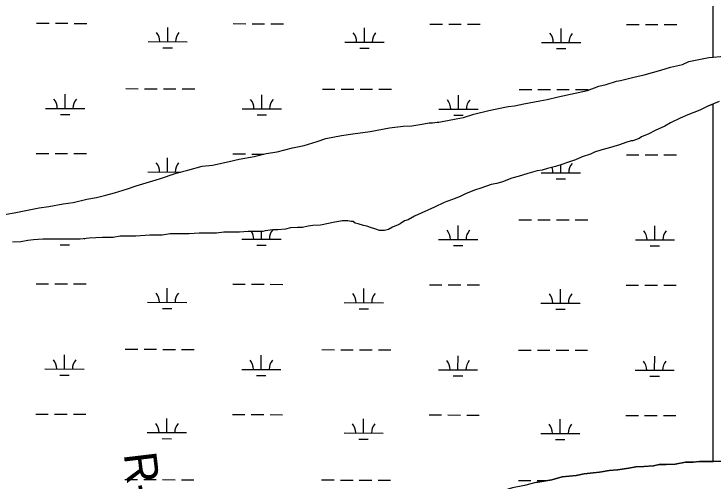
# Model space of a CAD drawing. Extents: x 3187622 to 3225504, y 800805 to 826213.
# Drawn here: x 3213218 to 3215002, y 814573 to 815765 of the extents above; entities that cross this region are included whole.
import ezdxf

# ---------------------------------------------------------------- set-up
doc = ezdxf.new("R2010")
doc.units = 0
for name, color, linetype in [('V-RIVR-RANG-IDEN', 7, 'Continuous'), ('V-SITE-VEGE', 7, 'Continuous'), ('V-WETL-SWMP', 7, 'Continuous')]:
    doc.layers.add(name, color=color, linetype=linetype)

msp = doc.modelspace()

# ---------------------------------------------------------------- linework, layer by layer
at = {"layer": 'V-SITE-VEGE'}
for p, q in [((3214940.3, 815643.9), (3214991.5, 815654.2)), ((3214991.5, 815654.2), (3215031, 815657.2)), ((3214893.5, 815629.1), (3214924.2, 815636.5)), ((3214924.2, 815636.5), (3214940.3, 815643.9)), ((3214826.2, 815610), (3214868.6, 815621.8)), ((3214868.6, 815621.8), (3214893.5, 815629.1)), ((3214766.2, 815595.2), (3214799.8, 815604.1)), ((3214799.8, 815604.1), (3214826.2, 815610)), ((3214710.6, 815580.5), (3214729.6, 815584.9)), ((3214729.6, 815584.9), (3214756, 815593.7)), ((3214756, 815593.7), (3214766.2, 815595.2)), ((3214606.7, 815553.9), (3214681.4, 815570.2)), ((3214681.4, 815570.2), (3214710.6, 815580.5)), ((3214559.9, 815543.6), (3214578.9, 815546.6)), ((3214578.9, 815546.6), (3214606.7, 815553.9)), ((3214450.2, 815522.9), (3214479.5, 815528.8)), ((3214479.5, 815528.8), (3214495.6, 815530.3)), ((3214495.6, 815530.3), (3214519, 815536.2)), ((3214519, 815536.2), (3214559.9, 815543.6)), ((3214365.4, 815500.8), (3214391.7, 815509.6)), ((3214391.7, 815509.6), (3214429.7, 815518.5)), ((3214429.7, 815518.5), (3214450.2, 815522.9)), ((3214311.2, 815490.4), (3214324.4, 815493.4)), ((3214324.4, 815493.4), (3214346.3, 815497.8)), ((3214346.3, 815497.8), (3214365.4, 815500.8)), ((3214126.9, 815465.2), (3214176.6, 815474.1)), ((3214176.6, 815474.1), (3214211.7, 815478.5)), ((3214211.7, 815478.5), (3214233.7, 815480)), ((3214233.7, 815480), (3214264.4, 815484.5)), ((3214264.4, 815484.5), (3214277.6, 815487.4)), ((3214277.6, 815487.4), (3214286.3, 815487.5)), ((3214286.3, 815487.5), (3214298.1, 815488.9)), ((3214298.1, 815488.9), (3214302.4, 815488.9)), ((3214302.4, 815488.9), (3214311.2, 815490.4)), ((3214053.7, 815454.8), (3214083, 815459.3)), ((3214083, 815459.3), (3214126.9, 815465.2)), ((3213958.6, 815429.7), (3213992.3, 815440)), ((3213992.3, 815440), (3214014.2, 815447.4)), ((3214014.2, 815447.4), (3214053.7, 815454.8)), ((3213889.9, 815413.5), (3213929.3, 815423.8)), ((3213929.3, 815423.8), (3213958.6, 815429.7)), ((3213831.3, 815401.7), (3213862.1, 815409.1)), ((3213862.1, 815409.1), (3213889.9, 815413.5)), ((3213724.5, 815379.5), (3213767, 815388.4)), ((3213767, 815388.4), (3213793.3, 815394.3)), ((3213793.3, 815394.3), (3213831.3, 815401.7)), ((3213661.6, 815366.2), (3213698.2, 815376.5)), ((3213698.2, 815376.5), (3213724.5, 815379.5)), ((3213589.9, 815344.1), (3213632.4, 815358.9)), ((3213632.4, 815358.9), (3213661.6, 815366.2)), ((3213530, 815326.5), (3213589.9, 815344.1)), ((3213474.4, 815308.8), (3213508, 815319.1)), ((3213508, 815319.1), (3213530, 815326.5)), ((3213404.2, 815292.6), (3213429, 815297)), ((3213429, 815297), (3213452.5, 815302.9)), ((3213452.5, 815302.9), (3213474.4, 815308.8)), ((3213307.6, 815273.3), (3213344.2, 815280.7)), ((3213344.2, 815280.7), (3213369.1, 815283.7)), ((3213369.1, 815283.7), (3213404.2, 815292.6)), ((3213218.4, 815257.1), (3213240.3, 815261.5)), ((3213240.3, 815261.5), (3213282.7, 815270.4)), ((3213282.7, 815270.4), (3213307.6, 815273.3)), ((3213178.9, 815251.1), (3213218.4, 815257.1))]:
    msp.add_line(p, q, dxfattribs=at)
for points in [[(3215018, 815541.6), (3214988.8, 815529.8), (3214968.3, 815519.5), (3214937.6, 815507.7), (3214918.6, 815498.9), (3214893.7, 815487.2), (3214879.1, 815478.4), (3214854.3, 815468.1), (3214838.2, 815459.2), (3214819.2, 815451.9), (3214813.3, 815447.5), (3214797.2, 815441.6), (3214792.8, 815441.6), (3214779.7, 815437.2), (3214763.6, 815431.3), (3214734.3, 815422.5), (3214718.2, 815418), (3214699.2, 815412.1), (3214689, 815407.7), (3214668.5, 815400.4), (3214651, 815393), (3214630.5, 815385.7), (3214615.9, 815381.2), (3214599.8, 815375.4), (3214579.3, 815370.9), (3214566.1, 815366.5), (3214553, 815365), (3214529.6, 815357.7), (3214504.7, 815350.3), (3214488.6, 815345.9), (3214465.2, 815337), (3214450.6, 815332.6), (3214435.9, 815329.7), (3214409.6, 815320.8), (3214393.5, 815315), (3214370.1, 815306.1), (3214358.4, 815300.3), (3214343.8, 815294.4), (3214316, 815284.1), (3214291.2, 815272.3), (3214240, 815248.8), (3214223.9, 815240), (3214215.1, 815237), (3214203.4, 815229.7), (3214199, 815226.8), (3214184.4, 815220.9), (3214174.2, 815215), (3214163.9, 815212.1), (3214150.8, 815212), (3214139, 815216.4), (3214130.3, 815219.3), (3214118.5, 815223.7), (3214109.8, 815225.1), (3214096.6, 815229.5), (3214089.3, 815230.9), (3214083.4, 815235.3), (3214079, 815235.3), (3214070.2, 815236.8)], [(3214070.2, 815236.8), (3214055.6, 815236.7), (3214046.8, 815235.3), (3214036.6, 815233.8), (3214000, 815226.4), (3213981, 815224.9), (3213969.3, 815223.4), (3213954.6, 815220.4), (3213941.5, 815220.4), (3213923.9, 815218.9), (3213910.7, 815216), (3213891.7, 815214.5), (3213878.5, 815214.4), (3213859.5, 815211.5), (3213853.7, 815210), (3213815.6, 815209.9), (3213793.7, 815208.4), (3213754.1, 815208.3), (3213735.1, 815205.4), (3213691.2, 815205.3), (3213664.9, 815203.8), (3213616.6, 815203.7), (3213596.1, 815200.7), (3213565.3, 815200.7), (3213528.8, 815197.7), (3213489.2, 815197.6), (3213471.7, 815194.6), (3213443.9, 815194.6), (3213410.2, 815193), (3213386.8, 815190.1), (3213291.7, 815189.9), (3213268.3, 815188.4), (3213253.6, 815186.9), (3213236.1, 815183.9), (3213214.1, 815182.4)], [(3215071, 814622.5), (3214967.1, 814622.3), (3214951, 814620.8), (3214932, 814620.8), (3214905.7, 814616.3), (3214882.3, 814614.8), (3214864.7, 814614.8), (3214850.1, 814611.8)], [(3214850.1, 814611.8), (3214825.2, 814610.3), (3214804.7, 814608.8), (3214787.1, 814605.9), (3214757.9, 814601.4), (3214737.4, 814599.9), (3214712.5, 814595.5), (3214696.4, 814594), (3214673, 814591), (3214652.5, 814586.6), (3214617.4, 814583.6), (3214591.1, 814576.2), (3214550.1, 814568.8), (3214520.8, 814561.4), (3214490.1, 814555.5), (3214471.1, 814549.6), (3214456.5, 814543.8), (3214436, 814536.4), (3214402.4, 814526.1), (3214380.4, 814520.2), (3214357, 814514.3)]]:
    msp.add_lwpolyline(points, dxfattribs=at)
at = {"layer": 'V-WETL-SWMP'}
for p, q in [((3213275.8, 815741.5), (3213307.8, 815741.5)), ((3213323.8, 815741.4), (3213355.8, 815741.4)), ((3213371.8, 815741.3), (3213403.8, 815741.3)), ((3213610.6, 815694.4), (3213610.6, 815730.4)), ((3213777.7, 815740.5), (3213809.7, 815740.4)), ((3213825.7, 815740.4), (3213857.7, 815740.3)), ((3213873.7, 815740.3), (3213905.7, 815740.3)), ((3214112.5, 815693.4), (3214112.5, 815729.4)), ((3214279.6, 815739.5), (3214311.6, 815739.4)), ((3214327.6, 815739.4), (3214359.6, 815739.3)), ((3214375.6, 815739.3), (3214407.6, 815739.2)), ((3214614.4, 815692.4), (3214614.5, 815728.4)), ((3214781.5, 815738.5), (3214813.5, 815738.4)), ((3214829.5, 815738.4), (3214861.5, 815738.3)), ((3214877.5, 815738.3), (3214909.5, 815738.2)), ((3213560.6, 815694.5), (3213660.6, 815694.3)), ((3214062.5, 815693.5), (3214162.5, 815693.3)), ((3214564.4, 815692.5), (3214664.4, 815692.3)), ((3213598.5, 815679), (3213622.5, 815679)), ((3214100.4, 815678), (3214124.4, 815677.9)), ((3214602.3, 815677), (3214626.3, 815676.9)), ((3213503.5, 815574.6), (3213535.5, 815574.5)), ((3213551.5, 815574.5), (3213583.5, 815574.4)), ((3213599.5, 815574.4), (3213631.5, 815574.3)), ((3213647.5, 815574.3), (3213679.5, 815574.2)), ((3214005.4, 815573.5), (3214037.4, 815573.5)), ((3214053.4, 815573.4), (3214085.4, 815573.4)), ((3214101.4, 815573.4), (3214133.4, 815573.3)), ((3214149.4, 815573.3), (3214181.4, 815573.2)), ((3214507.3, 815572.5), (3214539.3, 815572.5)), ((3214555.3, 815572.4), (3214587.3, 815572.4)), ((3214603.3, 815572.3), (3214635.3, 815572.3)), ((3214651.3, 815572.2), (3214683.3, 815572.2)), ((3213348.8, 815524.1), (3213348.9, 815560.1)), ((3213850.7, 815523.1), (3213850.8, 815559.1)), ((3214352.6, 815522.1), (3214352.7, 815558.1)), ((3213298.8, 815524.2), (3213398.8, 815524)), ((3213800.7, 815523.2), (3213900.7, 815523)), ((3214302.6, 815522.2), (3214402.6, 815522)), ((3213336.7, 815508.7), (3213360.7, 815508.7)), ((3213838.7, 815507.7), (3213862.7, 815507.7)), ((3214340.6, 815506.7), (3214364.6, 815506.6)), ((3213275.1, 815408.9), (3213307.1, 815408.8)), ((3213323.1, 815408.8), (3213355.1, 815408.7)), ((3213371.1, 815408.7), (3213403.1, 815408.6)), ((3213777, 815407.8), (3213809, 815407.8)), ((3213825, 815407.7), (3213856.2, 815407.7)), ((3214780.9, 815405.8), (3214812.9, 815405.7)), ((3214828.9, 815405.7), (3214860.9, 815405.6)), ((3214876.9, 815405.6), (3214908.9, 815405.5)), ((3213609.9, 815361.7), (3213610, 815397.7)), ((3214613.7, 815359.7), (3214613.7, 815380.5)), ((3213559.9, 815361.9), (3213643.5, 815361.7)), ((3214563.7, 815359.8), (3214663.7, 815359.6)), ((3214601.7, 815344.3), (3214625.7, 815344.2)), ((3214351.9, 815189.4), (3214352, 815225.4)), ((3214506.6, 815239.9), (3214538.6, 815239.8)), ((3214554.6, 815239.8), (3214586.6, 815239.7)), ((3214602.6, 815239.7), (3214634.6, 815239.6)), ((3214650.6, 815239.6), (3214682.6, 815239.5)), ((3214853.8, 815188.4), (3214853.9, 815224.4)), ((3213850, 815190.4), (3213850.1, 815210)), ((3213397, 815191.4), (3213398.1, 815191.4)), ((3213800, 815190.5), (3213900, 815190.3)), ((3214301.9, 815189.5), (3214401.9, 815189.3)), ((3214803.8, 815188.5), (3214903.8, 815188.3)), ((3213336.1, 815176.1), (3213360.1, 815176)), ((3213838, 815175), (3213862, 815175)), ((3214339.9, 815174), (3214363.9, 815174)), ((3214841.8, 815173), (3214865.8, 815172.9)), ((3213274.5, 815076.2), (3213306.5, 815076.1)), ((3213322.5, 815076.1), (3213354.5, 815076)), ((3213370.5, 815076), (3213402.5, 815075.9)), ((3213609.2, 815029.1), (3213609.3, 815065.1)), ((3213776.4, 815075.2), (3213808.4, 815075.1)), ((3213824.4, 815075.1), (3213856.4, 815075)), ((3213872.4, 815075), (3213904.4, 815074.9)), ((3214111.1, 815028.1), (3214111.2, 815064.1)), ((3214278.3, 815074.1), (3214310.3, 815074.1)), ((3214326.3, 815074), (3214358.3, 815074)), ((3214374.3, 815073.9), (3214406.3, 815073.9)), ((3214780.2, 815073.1), (3214812.2, 815073.1)), ((3214828.2, 815073), (3214860.2, 815073)), ((3214876.2, 815072.9), (3214908.2, 815072.9)), ((3214613, 815027), (3214613.1, 815063)), ((3213559.2, 815029.2), (3213659.2, 815029)), ((3214061.1, 815028.2), (3214161.1, 815028)), ((3213597.2, 815013.7), (3213621.2, 815013.6)), ((3214099.1, 815012.6), (3214123.1, 815012.6)), ((3214563, 815027.1), (3214663, 815026.9)), ((3214601, 815011.6), (3214625, 815011.6)), ((3213502.1, 814909.2), (3213534.1, 814909.2)), ((3213550.1, 814909.1), (3213582.1, 814909.1)), ((3213598.1, 814909), (3213630.1, 814909)), ((3213646.1, 814908.9), (3213678.1, 814908.9)), ((3214004, 814908.2), (3214036, 814908.1)), ((3214052, 814908.1), (3214084, 814908)), ((3214100, 814908), (3214132, 814907.9)), ((3214148, 814907.9), (3214180, 814907.8)), ((3214505.9, 814907.2), (3214537.9, 814907.1)), ((3214553.9, 814907.1), (3214585.9, 814907)), ((3214601.9, 814907), (3214633.9, 814906.9)), ((3214649.9, 814906.9), (3214681.9, 814906.8)), ((3213347.4, 814858.8), (3213347.5, 814894.8)), ((3213849.3, 814857.8), (3213849.4, 814893.8)), ((3214351.2, 814856.8), (3214351.3, 814892.8)), ((3214853.1, 814855.7), (3214853.2, 814891.7)), ((3213297.4, 814858.9), (3213397.4, 814858.7)), ((3213799.3, 814857.9), (3213899.3, 814857.7)), ((3214301.2, 814856.9), (3214401.2, 814856.6)), ((3214803.1, 814855.8), (3214903.1, 814855.6)), ((3213335.4, 814843.4), (3213359.4, 814843.3)), ((3213837.3, 814842.4), (3213861.3, 814842.3)), ((3214339.2, 814841.3), (3214363.2, 814841.3)), ((3214841.1, 814840.3), (3214865.1, 814840.3)), ((3213273.8, 814743.5), (3213305.8, 814743.4)), ((3213321.8, 814743.4), (3213353.8, 814743.4)), ((3213369.8, 814743.3), (3213401.8, 814743.3)), ((3213775.7, 814742.5), (3213807.7, 814742.4)), ((3213823.7, 814742.4), (3213855.7, 814742.3)), ((3213871.7, 814742.3), (3213903.7, 814742.2)), ((3213608.5, 814696.4), (3213608.6, 814732.4)), ((3214110.4, 814695.4), (3214110.5, 814731.4)), ((3214277.6, 814741.5), (3214309.6, 814741.4)), ((3214325.6, 814741.4), (3214357.6, 814741.3)), ((3214373.6, 814741.3), (3214405.6, 814741.2)), ((3214612.3, 814694.4), (3214612.4, 814730.4)), ((3214779.5, 814740.4), (3214811.5, 814740.4)), ((3214827.5, 814740.3), (3214859.5, 814740.3)), ((3214875.5, 814740.3), (3214907.5, 814740.2)), ((3213558.5, 814696.5), (3213658.5, 814696.3)), ((3214060.4, 814695.5), (3214160.4, 814695.3)), ((3214562.3, 814694.5), (3214662.3, 814694.3)), ((3213596.5, 814681), (3213620.5, 814680.9)), ((3214098.4, 814680), (3214122.4, 814679.9)), ((3214600.3, 814679), (3214624.3, 814678.9)), ((3213501.4, 814576.5), (3213533.4, 814576.5)), ((3213549.4, 814576.5), (3213581.4, 814576.4)), ((3213597.4, 814576.4), (3213629.4, 814576.3)), ((3213645.4, 814576.3), (3213677.4, 814576.2)), ((3214003.4, 814575.5), (3214035.4, 814575.5)), ((3214051.4, 814575.4), (3214083.4, 814575.4)), ((3214099.4, 814575.3), (3214131.4, 814575.3)), ((3214147.4, 814575.2), (3214179.4, 814575.2)), ((3214505.3, 814574.5), (3214537.3, 814574.4)), ((3214553.3, 814574.4), (3214580.7, 814574.4))]:
    msp.add_line(p, q, dxfattribs=at)
for points in [[(3213178.9, 815251.1), (3213218.4, 815257.1), (3213240.3, 815261.5), (3213282.7, 815270.4), (3213307.6, 815273.3), (3213344.2, 815280.7), (3213369.1, 815283.7), (3213404.2, 815292.6), (3213429, 815297), (3213452.5, 815302.9), (3213474.4, 815308.8), (3213508, 815319.1), (3213530, 815326.5), (3213589.9, 815344.1), (3213632.4, 815358.9), (3213661.6, 815366.2), (3213698.2, 815376.5), (3213724.5, 815379.5), (3213767, 815388.4), (3213793.3, 815394.3), (3213831.3, 815401.7), (3213862.1, 815409.1), (3213889.9, 815413.5), (3213929.3, 815423.8), (3213958.6, 815429.7), (3213992.3, 815440), (3214014.2, 815447.4), (3214053.7, 815454.8), (3214083, 815459.3), (3214126.9, 815465.2), (3214176.6, 815474.1), (3214211.7, 815478.5), (3214233.7, 815480), (3214264.4, 815484.5), (3214277.6, 815487.4), (3214286.3, 815487.5), (3214298.1, 815488.9), (3214302.4, 815488.9), (3214311.2, 815490.4), (3214324.4, 815493.4), (3214346.3, 815497.8), (3214365.4, 815500.8), (3214391.7, 815509.6), (3214429.7, 815518.5), (3214450.2, 815522.9), (3214479.5, 815528.8), (3214495.6, 815530.3), (3214519, 815536.2), (3214559.9, 815543.6), (3214578.9, 815546.6), (3214606.7, 815553.9), (3214681.4, 815570.2), (3214710.6, 815580.5), (3214729.6, 815584.9), (3214756, 815593.7), (3214766.2, 815595.2), (3214799.8, 815604.1), (3214826.2, 815610), (3214868.6, 815621.8), (3214893.5, 815629.1), (3214924.2, 815636.5), (3214940.3, 815643.9), (3214991.5, 815654.2), (3215002, 815655), (3215002, 817528.7)], [(3214550.1, 814568.8), (3214591.1, 814576.2), (3214617.4, 814583.6), (3214652.5, 814586.6), (3214673, 814591), (3214696.4, 814594), (3214712.5, 814595.5), (3214737.4, 814599.9), (3214757.9, 814601.4), (3214787.1, 814605.9), (3214804.7, 814608.8), (3214825.2, 814610.3), (3214850.1, 814611.8), (3214864.7, 814614.8), (3214882.3, 814614.8), (3214905.7, 814616.3), (3214932, 814620.8), (3214951, 814620.8), (3214967.1, 814622.3), (3215002, 814622.4), (3215002, 815535.1), (3214988.8, 815529.8), (3214968.3, 815519.5), (3214937.6, 815507.7), (3214918.6, 815498.9), (3214893.7, 815487.2), (3214879.1, 815478.4), (3214854.3, 815468.1), (3214838.2, 815459.2), (3214819.2, 815451.9), (3214813.3, 815447.5), (3214797.2, 815441.6), (3214792.8, 815441.6), (3214779.7, 815437.2), (3214763.6, 815431.3), (3214734.3, 815422.5), (3214718.2, 815418), (3214699.2, 815412.1), (3214689, 815407.7), (3214668.5, 815400.4), (3214651, 815393), (3214630.5, 815385.7), (3214615.9, 815381.2), (3214599.8, 815375.4), (3214579.3, 815370.9), (3214566.1, 815366.5), (3214553, 815365), (3214529.6, 815357.7), (3214504.7, 815350.3), (3214488.6, 815345.9), (3214465.2, 815337), (3214450.6, 815332.6), (3214435.9, 815329.7), (3214409.6, 815320.8), (3214393.5, 815315), (3214370.1, 815306.1), (3214358.4, 815300.3), (3214343.8, 815294.4), (3214316, 815284.1), (3214291.2, 815272.3), (3214240, 815248.8), (3214223.9, 815240), (3214215.1, 815237), (3214203.4, 815229.7), (3214199, 815226.8), (3214184.4, 815220.9), (3214174.2, 815215), (3214163.9, 815212.1), (3214150.8, 815212), (3214139, 815216.4)], [(3214139, 815216.4), (3214130.3, 815219.3), (3214118.5, 815223.7), (3214109.8, 815225.1), (3214096.6, 815229.5), (3214089.3, 815230.9), (3214083.4, 815235.3), (3214079, 815235.3), (3214070.2, 815236.8), (3214055.6, 815236.7), (3214046.8, 815235.3), (3214036.6, 815233.8), (3214000, 815226.4), (3213981, 815224.9), (3213969.3, 815223.4), (3213954.6, 815220.4), (3213941.5, 815220.4), (3213923.9, 815218.9), (3213910.7, 815216), (3213891.7, 815214.5), (3213878.5, 815214.4), (3213859.5, 815211.5), (3213853.7, 815210), (3213815.6, 815209.9), (3213793.7, 815208.4), (3213754.1, 815208.3), (3213735.1, 815205.4), (3213691.2, 815205.3), (3213664.9, 815203.8), (3213616.6, 815203.7), (3213596.1, 815200.7), (3213565.3, 815200.7), (3213528.8, 815197.7), (3213489.2, 815197.6), (3213471.7, 815194.6), (3213443.9, 815194.6), (3213410.2, 815193), (3213386.8, 815190.1), (3213291.7, 815189.9), (3213268.3, 815188.4), (3213253.6, 815186.9), (3213236.1, 815183.9), (3213214.1, 815182.4)]]:
    msp.add_lwpolyline(points, dxfattribs=at)
for centre, start, end in [((3213555.3, 815695), 359.1115, 40.6551), ((3213665.8, 815694.8), 139.1115, 180.6551), ((3214057.2, 815694), 359.1115, 40.6551), ((3214167.7, 815693.8), 139.1115, 180.6551), ((3214559.1, 815693), 359.1115, 40.6551), ((3214669.6, 815692.7), 139.1115, 180.6551), ((3213293.5, 815524.7), 359.1115, 40.6551), ((3213404, 815524.5), 139.1115, 180.6551), ((3213795.4, 815523.7), 359.1115, 40.6551), ((3213905.9, 815523.5), 139.1115, 180.6551), ((3214297.4, 815522.7), 359.1115, 40.6551), ((3214407.8, 815522.5), 139.1115, 180.6551), ((3213554.6, 815362.3), 359.1115, 40.6551), ((3213665.1, 815362.1), 139.1115, 180.6551), ((3214558.5, 815360.3), 359.1115, 22.0134), ((3214668.9, 815360.1), 139.1115, 180.6551), ((3213794.8, 815191), 359.1115, 32.4599), ((3213905.3, 815190.8), 139.1115, 180.6551), ((3214296.7, 815190), 359.1115, 40.6551), ((3214407.2, 815189.8), 139.1115, 180.6551), ((3214798.6, 815189), 359.1115, 40.6551), ((3214909.1, 815188.8), 139.1115, 180.6551), ((3213554, 815029.7), 359.1115, 40.6551), ((3213664.5, 815029.4), 139.1115, 180.6551), ((3214055.9, 815028.6), 359.1115, 40.6551), ((3214166.4, 815028.4), 139.1115, 180.6551), ((3214557.8, 815027.6), 359.1115, 40.6551), ((3214668.3, 815027.4), 139.1115, 180.6551), ((3213292.2, 814859.4), 359.1115, 40.6551), ((3213402.7, 814859.2), 139.1115, 180.6551), ((3213794.1, 814858.4), 359.1115, 40.6551), ((3213904.6, 814858.1), 139.1115, 180.6551), ((3214296, 814857.3), 359.1115, 40.6551), ((3214406.5, 814857.1), 139.1115, 180.6551), ((3214797.9, 814856.3), 359.1115, 40.6551), ((3214908.4, 814856.1), 139.1115, 180.6551), ((3213553.3, 814697), 359.1115, 40.6551), ((3213663.8, 814696.8), 139.1115, 180.6551), ((3214055.2, 814696), 359.1115, 40.6551), ((3214165.7, 814695.7), 139.1115, 180.6551), ((3214557.1, 814694.9), 359.1115, 40.6551), ((3214667.6, 814694.7), 139.1115, 180.6551)]:
    msp.add_arc(centre, 35.2, start, end, dxfattribs=at)

# ---------------------------------------------------------------- texts
at = {"layer": 'V-RIVR-RANG-IDEN'}
msp.add_text('R-274.05', height=83, rotation=276.841, dxfattribs=at).set_placement((3213498.2, 814642))

doc.saveas('drawing.dxf')
